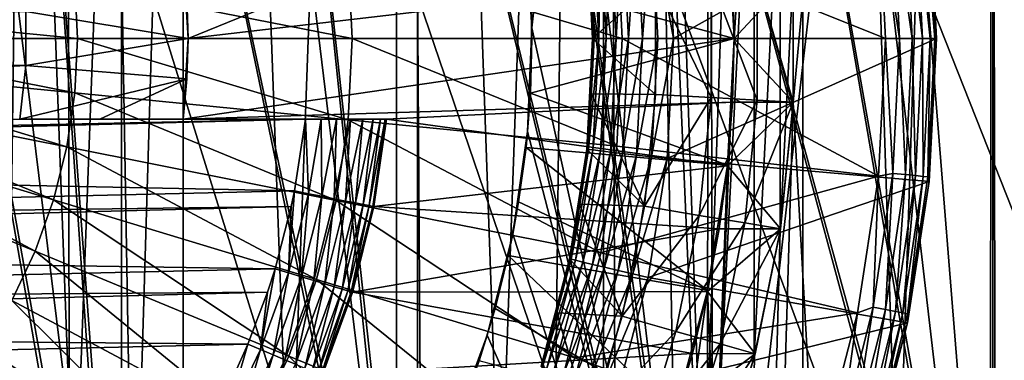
# Model space of a CAD drawing. Header units: metres. Extents: x -30 to 30, y -76 to 64.
# Tile 414 of 541: x 1.233 to 3.668, y 47.703 to 48.546. Entities that reach past the tile are written whole.
import ezdxf

# ---------------------------------------------------------------- set-up
doc = ezdxf.new("R2010")
doc.units = ezdxf.units.M
doc.layers.add('solid_508511', color=7, linetype='CONTINUOUS')

msp = doc.modelspace()

# ---------------------------------------------------------------- linework, layer by layer
at = {"layer": 'solid_508511'}
for points in [[(0.713028, 10.325403, 22.988945), (1.337299, 57.5, 22.961088), (0, 57.5, 23)], [(0.713028, 10.325403, 22.988945), (1.425724, 10.251332, 22.955769), (1.337299, 57.5, 22.961088)], [(2.134112, 10.127601, 22.900776), (2.670147, 57.5, 22.844479), (1.337299, 57.5, 22.961088)], [(1.425724, 10.251332, 22.955769), (2.134112, 10.127601, 22.900776), (1.337299, 57.5, 22.961088)], [(2.134112, 10.127601, 22.900776), (2.837464, 9.95345, 22.824303), (2.670147, 57.5, 22.844479)], [(3.532685, 9.728444, 22.727079), (3.993941, 57.5, 22.650572), (2.670147, 57.5, 22.844479)], [(2.837464, 9.95345, 22.824303), (3.532685, 9.728444, 22.727079), (2.670147, 57.5, 22.844479)], [(3.145982, 48.340935, -22.783827), (3.145982, 48.659077, -22.783827), (3.993941, 57.5, -22.650572)], [(3.614462, 39.964725, -22.714218), (3.145982, 48.340935, -22.783827), (3.993941, 57.5, -22.650572)], [(3.532685, 9.728444, 22.727079), (4.216583, 9.452147, 22.610184), (3.993941, 57.5, 22.650572)], [(4.314974, 39.682007, -22.591614), (3.614462, 39.964725, -22.714218), (3.993941, 57.5, -22.650572)], [(1.637794, 54.5, 6.290277), (1.637813, 39.999996, 6.290276), (1.098375, 39.999996, 6.406526)], [(1.098508, 54.5, 6.406504), (1.637794, 54.5, 6.290277), (1.098375, 39.999996, 6.406526)], [(1.098508, 54.5, -6.406504), (1.098376, 39.999996, -6.406526), (1.637815, 39.999996, -6.290275)], [(1.637794, 54.5, -6.290277), (1.098508, 54.5, -6.406504), (1.637815, 39.999996, -6.290275)], [(1.637794, 54.5, 6.290277), (2.165419, 54.5, 6.128702), (1.637813, 39.999996, 6.290276)], [(1.637794, 54.5, -6.290277), (1.637815, 39.999996, -6.290275), (2.165299, 39.999996, -6.128742)], [(2.165419, 54.5, -6.128702), (1.637794, 54.5, -6.290277), (2.165299, 39.999996, -6.128742)], [(2.165419, 54.5, 6.128702), (2.165296, 39.999996, 6.128743), (1.637813, 39.999996, 6.290276)], [(2.677306, 54.5, 5.923008), (2.67735, 39.999996, 5.922989), (2.165296, 39.999996, 6.128743)], [(2.165419, 54.5, 6.128702), (2.677306, 54.5, 5.923008), (2.165296, 39.999996, 6.128743)], [(2.165419, 54.5, -6.128702), (2.165299, 39.999996, -6.128742), (2.677352, 39.999996, -5.922988)], [(2.677306, 54.5, -5.923008), (2.165419, 54.5, -6.128702), (2.677352, 39.999996, -5.922988)], [(2.677306, 54.5, 5.923008), (3.170048, 54.5, 5.674577), (2.67735, 39.999996, 5.922989)], [(2.677306, 54.5, -5.923008), (2.677352, 39.999996, -5.922988), (3.169956, 39.999996, -5.674625)], [(3.170048, 54.5, -5.674577), (2.677306, 54.5, -5.923008), (3.169956, 39.999996, -5.674625)], [(3.170048, 54.5, 5.674577), (3.169953, 39.999996, 5.674627), (2.67735, 39.999996, 5.922989)], [(3.639813, 54.5, 5.385328), (3.639867, 39.999996, 5.385292), (3.169953, 39.999996, 5.674627)], [(3.170048, 54.5, 5.674577), (3.639813, 54.5, 5.385328), (3.169953, 39.999996, 5.674627)], [(3.170048, 54.5, -5.674577), (3.169956, 39.999996, -5.674625), (3.639868, 39.999996, -5.385291)], [(3.639813, 54.5, -5.385328), (3.170048, 54.5, -5.674577), (3.639868, 39.999996, -5.385291)], [(3.639813, 54.5, 5.385328), (4.083487, 54.5, 5.057189), (3.639867, 39.999996, 5.385292)], [(3.639813, 54.5, -5.385328), (3.639868, 39.999996, -5.385291), (4.083367, 39.999996, -5.057283)], [(4.083487, 54.5, -5.057189), (3.639813, 54.5, -5.385328), (4.083367, 39.999996, -5.057283)], [(4.083487, 54.5, 5.057189), (4.083364, 39.999996, 5.057286), (3.639867, 39.999996, 5.385292)], [(0.744993, 46.5, 9.470744), (0.745352, 52.5, 9.470714), (1.485397, 46.5, 9.383155)], [(1.485397, 46.5, 9.383155), (0.745352, 52.5, 9.470714), (1.486151, 52.5, 9.383035)], [(1.485397, 46.5, 9.383155), (1.486151, 52.5, 9.383035), (2.216653, 46.5, 9.237773)], [(2.216653, 46.5, 9.237773), (1.486151, 52.5, 9.383035), (2.217708, 52.5, 9.237518)], [(2.216653, 46.5, 9.237773), (2.217708, 52.5, 9.237518), (2.934255, 46.5, 9.035494)], [(2.934255, 46.5, 9.035494), (2.217708, 52.5, 9.237518), (2.935682, 52.5, 9.035028)], [(2.935682, 52.5, -9.035028), (2.484058, 48.781879, -9.169485), (2.499872, 48.525898, -9.165186)], [(2.948315, 46.5, -9.030915), (2.935682, 52.5, -9.035028), (2.499872, 48.525898, -9.165186)], [(2.934255, 46.5, 9.035494), (2.935682, 52.5, 9.035028), (3.633785, 46.5, 8.777563)], [(3.633785, 46.5, 8.777563), (2.935682, 52.5, 9.035028), (3.635472, 52.5, 8.776863)], [(2.948315, 46.5, -9.030915), (3.635472, 52.5, -8.776863), (2.935682, 52.5, -9.035028)], [(3.647443, 46.5, -8.771896), (3.635472, 52.5, -8.776863), (2.948315, 46.5, -9.030915)], [(3.633785, 46.5, 8.777563), (3.635472, 52.5, 8.776863), (4.310934, 46.5, 8.465569)], [(4.310934, 46.5, 8.465569), (3.635472, 52.5, 8.776863), (4.312915, 52.5, 8.464558)], [(3.647443, 46.5, -8.771896), (4.312915, 52.5, -8.464558), (3.635472, 52.5, -8.776863)], [(4.324105, 46.5, -8.458849), (4.312915, 52.5, -8.464558), (3.647443, 46.5, -8.771896)], [(1.485397, 46.5, 9.383155), (0.958742, 49.53109, 7.690469), (0.639964, 49.53109, 7.723532)], [(0.744993, 46.5, 9.470744), (1.485397, 46.5, 9.383155), (0.639964, 49.53109, 7.723532)], [(0.958742, 49.53109, -7.690469), (1.5, 46.5, -9.380832), (1.00249, 46.5, -9.446958)], [(0.958742, 49.53109, -7.690469), (1.275652, 49.53109, -7.644293), (1.5, 46.5, -9.380832)], [(1.485397, 46.5, 9.383155), (1.275652, 49.53109, 7.644293), (0.958742, 49.53109, 7.690469)], [(1.275652, 49.53109, -7.644293), (1.590319, 49.53109, -7.585076), (1.5, 46.5, -9.380832)], [(2.216653, 46.5, 9.237773), (1.590319, 49.53109, 7.585076), (1.275652, 49.53109, 7.644293)], [(1.485397, 46.5, 9.383155), (2.216653, 46.5, 9.237773), (1.275652, 49.53109, 7.644293)], [(2.231028, 46.5, -9.234312), (1.5, 46.5, -9.380832), (1.590319, 49.53109, -7.585076)], [(2.216653, 46.5, 9.237773), (1.90244, 49.53109, 7.51287), (1.590319, 49.53109, 7.585076)], [(2.231028, 46.5, -9.234312), (1.590319, 49.53109, -7.585076), (1.90244, 49.53109, -7.51287)], [(2.934255, 46.5, 9.035494), (2.211465, 49.53109, 7.427781), (1.90244, 49.53109, 7.51287)], [(2.216653, 46.5, 9.237773), (2.934255, 46.5, 9.035494), (1.90244, 49.53109, 7.51287)], [(2.231028, 46.5, -9.234312), (1.90244, 49.53109, -7.51287), (2.211465, 49.53109, -7.427781)], [(2.934255, 46.5, 9.035494), (2.516499, 49.53109, 7.330057), (2.211465, 49.53109, 7.427781)], [(2.948315, 46.5, -9.030915), (2.211465, 49.53109, -7.427781), (2.516499, 49.53109, -7.330057)], [(2.948315, 46.5, -9.030915), (2.231028, 46.5, -9.234312), (2.211465, 49.53109, -7.427781)], [(3.633785, 46.5, 8.777563), (2.817123, 49.53109, 7.219856), (2.516499, 49.53109, 7.330057)], [(2.934255, 46.5, 9.035494), (3.633785, 46.5, 8.777563), (2.516499, 49.53109, 7.330057)], [(2.948315, 46.5, -9.030915), (2.516499, 49.53109, -7.330057), (2.817123, 49.53109, -7.219856)], [(3.633785, 46.5, 8.777563), (3.113034, 49.53109, 7.09729), (2.817123, 49.53109, 7.219856)], [(3.647443, 46.5, -8.771896), (2.817123, 49.53109, -7.219856), (3.113034, 49.53109, -7.09729)], [(3.647443, 46.5, -8.771896), (2.948315, 46.5, -9.030915), (2.817123, 49.53109, -7.219856)], [(4.310934, 46.5, 8.465569), (3.403855, 49.53109, 6.962491), (3.113034, 49.53109, 7.09729)], [(3.633785, 46.5, 8.777563), (4.310934, 46.5, 8.465569), (3.113034, 49.53109, 7.09729)], [(3.647443, 46.5, -8.771896), (3.113034, 49.53109, -7.09729), (3.403855, 49.53109, -6.962491)], [(4.310934, 46.5, 8.465569), (3.688688, 49.53109, 6.81587), (3.403855, 49.53109, 6.962491)], [(4.324105, 46.5, -8.458849), (3.403855, 49.53109, -6.962491), (3.688688, 49.53109, -6.81587)], [(4.324105, 46.5, -8.458849), (3.647443, 46.5, -8.771896), (3.403855, 49.53109, -6.962491)], [(2.953835, 47.405754, -15), (3.049474, 49.289433, -15), (3.049474, 47.710567, -15)], [(2.999857, 48.499954, -15), (3.049474, 49.289433, -15), (2.953835, 47.405754, -15)], [(2.999857, 48.499954, -15), (2.98339, 48.813919, -15), (3.049474, 49.289433, -15)], [(3.049474, 47.710567, -15), (3.049474, 49.289433, -15), (3.113687, 48.976963, -15)], [(3.049474, 47.710567, -15), (3.113687, 48.976963, -15), (3.113687, 48.023037, -15)], [(3.113687, 48.023037, -15), (3.113687, 48.976963, -15), (3.145947, 48.659744, -15)], [(2.834383, 48.797928, -23), (2.85, 48.500153, -23), (3.482043, 48.85408, -23)], [(2.85, 48.500153, -23), (3.5, 48.5, -23), (3.482043, 48.85408, -23)], [(3.479239, 48.842674, -23.205029), (3.496073, 48.5, -23.205029), (3.467653, 48.841534, -23.242954)], [(3.479239, 48.842674, -23.205029), (3.482043, 48.854088, -23.165592), (3.5, 48.5, -23.165592)], [(3.479239, 48.842674, -23.205029), (3.5, 48.5, -23.165592), (3.496073, 48.5, -23.205029)], [(3.482043, 48.854088, -23.165592), (3.482043, 48.85408, -23), (3.5, 48.5, -23)], [(3.5, 48.5, -23.165592), (3.482043, 48.854088, -23.165592), (3.5, 48.5, -23)], [(3.356847, 48.841347, -23.351336), (3.374157, 48.5, -23.351336), (2.709873, 48.766899, -23.58305)], [(3.409195, 48.5, -23.333151), (3.374157, 48.5, -23.351336), (3.356847, 48.841347, -23.351336)], [(3.392779, 48.83416, -23.333151), (3.409195, 48.5, -23.333151), (3.356847, 48.841347, -23.351336)], [(3.423555, 48.837193, -23.308302), (3.44012, 48.5, -23.308302), (3.392779, 48.83416, -23.333151)], [(3.392779, 48.83416, -23.333151), (3.44012, 48.5, -23.308302), (3.409195, 48.5, -23.333151)], [(3.448845, 48.83968, -23.277836), (3.465532, 48.5, -23.277836), (3.423555, 48.837193, -23.308302)], [(3.423555, 48.837193, -23.308302), (3.465532, 48.5, -23.277836), (3.44012, 48.5, -23.308302)], [(3.467653, 48.841534, -23.242954), (3.484431, 48.5, -23.242954), (3.448845, 48.83968, -23.277836)], [(3.448845, 48.83968, -23.277836), (3.484431, 48.5, -23.242954), (3.465532, 48.5, -23.277836)], [(3.467653, 48.841534, -23.242954), (3.496073, 48.5, -23.205029), (3.484431, 48.5, -23.242954)], [(1.233896, 48.700001, -23), (-1.926785, 48.799999, -23), (-3.5, 48.5, -23)], [(2.999857, 48.499954, -15), (2.496327, 48.63546, -14.500119), (2.98339, 48.813919, -15)], [(2.795655, 48.79314, -22.996157), (2.758352, 48.78878, -22.98476), (2.773427, 48.5, -22.98476)], [(2.810982, 48.5, -22.996157), (2.795655, 48.79314, -22.996157), (2.773427, 48.5, -22.98476)], [(2.795655, 48.79314, -22.996157), (2.85, 48.500153, -23), (2.834383, 48.797928, -23)], [(2.810982, 48.5, -22.996157), (2.85, 48.500153, -23), (2.795655, 48.79314, -22.996157)], [(2.499872, 48.525898, -9.165186), (2.484058, 48.781879, -9.169485), (2.496327, 48.63546, -14.500119)], [(2.63575, 48.774445, -22.799999), (2.65, 48.5, -22.799999), (2.639522, 48.774883, -22.838787)], [(2.65, 48.5, -22.5), (2.65, 48.5, -22.799999), (2.63575, 48.774445, -22.799999)], [(2.65, 48.5, -22.5), (2.63575, 48.774445, -22.799999), (2.646434, 48.637432, -22.5)], [(2.650798, 48.776203, -22.876356), (2.639522, 48.774883, -22.838787), (2.653797, 48.5, -22.838787)], [(2.65, 48.5, -22.799999), (2.653797, 48.5, -22.838787), (2.639522, 48.774883, -22.838787)], [(2.669144, 48.778347, -22.910984), (2.650798, 48.776203, -22.876356), (2.665149, 48.5, -22.876356)], [(2.665149, 48.5, -22.876356), (2.650798, 48.776203, -22.876356), (2.653797, 48.5, -22.838787)], [(2.683619, 48.5, -22.910984), (2.669144, 48.778347, -22.910984), (2.665149, 48.5, -22.876356)], [(2.693855, 48.781239, -22.941338), (2.669144, 48.778347, -22.910984), (2.683619, 48.5, -22.910984)], [(2.708495, 48.5, -22.941338), (2.693855, 48.781239, -22.941338), (2.683619, 48.5, -22.910984)], [(2.723977, 48.78476, -22.966249), (2.693855, 48.781239, -22.941338), (2.708495, 48.5, -22.941338)], [(2.738821, 48.5, -22.966249), (2.723977, 48.78476, -22.966249), (2.708495, 48.5, -22.941338)], [(2.758352, 48.78878, -22.98476), (2.723977, 48.78476, -22.966249), (2.738821, 48.5, -22.966249)], [(2.773427, 48.5, -22.98476), (2.758352, 48.78878, -22.98476), (2.738821, 48.5, -22.966249)], [(2.045532, 48.701466, -23.76483), (2.709873, 48.766899, -23.58305), (2.722985, 48.5, -23.58305)], [(3.374157, 48.5, -23.351336), (2.722985, 48.5, -23.58305), (2.709873, 48.766899, -23.58305)], [(1.248206, 48.566925, -23), (1.233896, 48.700001, -23), (-3.5, 48.5, -23)], [(1.369368, 48.634872, -23.895369), (2.045532, 48.701466, -23.76483), (2.05543, 48.5, -23.76483)], [(1.649998, 48.5, -19.5), (2.140677, 48.700001, -19.5), (1.637834, 48.700001, -19.5)], [(1.65, 48.5, -20), (1.649998, 48.5, -19.5), (1.637834, 48.700001, -19.5)], [(1.65, 48.5, -20), (1.637834, 48.700001, -19.5), (1.646956, 48.600185, -20)], [(1.649998, 48.5, -19.5), (2.995846, 48.657787, -19.5), (2.140677, 48.700001, -19.5)], [(2.05543, 48.5, -23.76483), (2.045532, 48.701466, -23.76483), (2.722985, 48.5, -23.58305)], [(1.649998, 48.5, -19.5), (3, 48.5, -19.5), (2.995846, 48.657787, -19.5)], [(2.942927, 48.646526, -22.066158), (3.056821, 48.652809, -21.828634), (3.056821, 48.347191, -21.828634)], [(3, 48.5, -19.5), (3.146048, 48.657734, -20.059807), (2.995846, 48.657787, -19.5)], [(3, 48.5, -19.5), (3.146048, 48.342266, -20.059807), (3.146048, 48.657734, -20.059807)], [(3.056821, 48.652809, -21.828634), (3.146048, 48.657734, -21.581036), (3.146048, 48.342266, -21.581036)], [(3.056821, 48.347191, -21.828634), (3.056821, 48.652809, -21.828634), (3.146048, 48.342266, -21.581036)], [(3.113687, 48.023037, -15), (3.145947, 48.659744, -15), (3.145947, 48.340256, -15)], [(3.146048, 48.342266, -20.059807), (3.145947, 48.340256, -15), (3.145947, 48.659744, -15)], [(3.146048, 48.657734, -20.059807), (3.146048, 48.342266, -20.059807), (3.145947, 48.659744, -15)], [(3.146048, 48.657734, -21.581036), (3.145982, 48.659077, -22.783827), (3.145982, 48.340935, -22.783827)], [(3.146048, 48.342266, -21.581036), (3.146048, 48.657734, -21.581036), (3.145982, 48.340935, -22.783827)], [(0.685289, 48.567493, -23.973909), (1.369368, 48.634872, -23.895369), (1.375994, 48.5, -23.895369)], [(1.375994, 48.5, -23.895369), (1.369368, 48.634872, -23.895369), (2.05543, 48.5, -23.76483)], [(2.499872, 48.525898, -9.165186), (2.496327, 48.63546, -14.500119), (2.5, 48.5, -14.500119)], [(2.999857, 48.499954, -15), (2.5, 48.5, -14.500119), (2.496327, 48.63546, -14.500119)], [(2.805614, 48.638947, -22.290916), (2.65, 48.5, -22.5), (2.646434, 48.637432, -22.5)], [(2.805614, 48.638947, -22.290916), (2.805614, 48.361053, -22.290916), (2.65, 48.5, -22.5)], [(2.942927, 48.646526, -22.066158), (2.942927, 48.353474, -22.066158), (2.805614, 48.638947, -22.290916)], [(2.942927, 48.353474, -22.066158), (2.805614, 48.361053, -22.290916), (2.805614, 48.638947, -22.290916)], [(2.942927, 48.646526, -22.066158), (3.056821, 48.347191, -21.828634), (2.942927, 48.353474, -22.066158)], [(1.65, 48.5, -20), (1.646956, 48.600185, -20), (1.248206, 48.566925, -23)], [(1.248206, 48.433075, -23), (1.248206, 48.566925, -23), (-3.5, 48.5, -23)], [(0.688605, 48.5, -23.973909), (0.685289, 48.567493, -23.973909), (1.375994, 48.5, -23.895369)], [(1.65, 48.5, -20), (1.248206, 48.566925, -23), (1.248206, 48.433075, -23)], [(2.489381, 48.26984, -9.168041), (2.499872, 48.525898, -9.165186), (2.496328, 48.364544, -14.500119)], [(2.948315, 46.5, -9.030915), (2.499872, 48.525898, -9.165186), (2.489381, 48.26984, -9.168041)], [(2.499872, 48.525898, -9.165186), (2.5, 48.5, -14.500119), (2.496328, 48.364544, -14.500119)], [(1.248206, 48.433075, -23), (-3.5, 48.5, -23), (-2.834167, 48.200001, -23)], [(0.685289, 48.432507, -23.973909), (0.688605, 48.5, -23.973909), (1.369368, 48.365128, -23.895369)], [(1.369368, 48.365128, -23.895369), (0.688605, 48.5, -23.973909), (1.375994, 48.5, -23.895369)], [(1.646956, 48.399815, -20), (1.65, 48.5, -20), (1.248206, 48.433075, -23)], [(1.369368, 48.365128, -23.895369), (1.375994, 48.5, -23.895369), (2.045532, 48.298534, -23.76483)], [(2.045532, 48.298534, -23.76483), (1.375994, 48.5, -23.895369), (2.05543, 48.5, -23.76483)], [(1.637834, 48.299999, -19.5), (2.995846, 48.342209, -19.5), (3, 48.5, -19.5)], [(1.649998, 48.5, -19.5), (1.637834, 48.299999, -19.5), (3, 48.5, -19.5)], [(1.637834, 48.299999, -20), (1.637834, 48.299999, -19.5), (1.649998, 48.5, -19.5)], [(1.646956, 48.399815, -20), (1.637834, 48.299999, -20), (1.649998, 48.5, -19.5)], [(1.646956, 48.399815, -20), (1.649998, 48.5, -19.5), (1.65, 48.5, -20)], [(2.045532, 48.298534, -23.76483), (2.05543, 48.5, -23.76483), (2.709873, 48.233101, -23.58305)], [(2.709873, 48.233101, -23.58305), (2.05543, 48.5, -23.76483), (2.722985, 48.5, -23.58305)], [(2.999857, 48.499954, -15), (2.496328, 48.364544, -14.500119), (2.5, 48.5, -14.500119)], [(2.98338, 48.185986, -15), (2.496328, 48.364544, -14.500119), (2.999857, 48.499954, -15)], [(2.635751, 48.225559, -22.799999), (2.639522, 48.225117, -22.838787), (2.653797, 48.5, -22.838787)], [(2.65, 48.5, -22.799999), (2.635751, 48.225559, -22.799999), (2.653797, 48.5, -22.838787)], [(2.635753, 48.225582, -22.5), (2.635751, 48.225559, -22.799999), (2.65, 48.5, -22.799999)], [(2.635753, 48.225582, -22.5), (2.65, 48.5, -22.799999), (2.646434, 48.362568, -22.5)], [(2.665149, 48.5, -22.876356), (2.653797, 48.5, -22.838787), (2.639522, 48.225117, -22.838787)], [(2.650798, 48.223797, -22.876356), (2.665149, 48.5, -22.876356), (2.639522, 48.225117, -22.838787)], [(2.646434, 48.362568, -22.5), (2.65, 48.5, -22.799999), (2.65, 48.5, -22.5)], [(2.805614, 48.361053, -22.290916), (2.646434, 48.362568, -22.5), (2.65, 48.5, -22.5)], [(2.683619, 48.5, -22.910984), (2.665149, 48.5, -22.876356), (2.650798, 48.223797, -22.876356)], [(2.669144, 48.221653, -22.910984), (2.683619, 48.5, -22.910984), (2.650798, 48.223797, -22.876356)], [(2.708495, 48.5, -22.941338), (2.683619, 48.5, -22.910984), (2.669144, 48.221653, -22.910984)], [(2.693855, 48.218761, -22.941338), (2.708495, 48.5, -22.941338), (2.669144, 48.221653, -22.910984)], [(2.738821, 48.5, -22.966249), (2.708495, 48.5, -22.941338), (2.693855, 48.218761, -22.941338)], [(2.723977, 48.21524, -22.966249), (2.738821, 48.5, -22.966249), (2.693855, 48.218761, -22.941338)], [(3.356846, 48.158649, -23.351336), (2.709873, 48.233101, -23.58305), (2.722985, 48.5, -23.58305)], [(3.356846, 48.158649, -23.351336), (2.722985, 48.5, -23.58305), (3.374157, 48.5, -23.351336)], [(2.773427, 48.5, -22.98476), (2.738821, 48.5, -22.966249), (2.723977, 48.21524, -22.966249)], [(2.758352, 48.21122, -22.98476), (2.773427, 48.5, -22.98476), (2.723977, 48.21524, -22.966249)], [(2.810982, 48.5, -22.996157), (2.773427, 48.5, -22.98476), (2.758352, 48.21122, -22.98476)], [(2.795655, 48.20686, -22.996157), (2.810982, 48.5, -22.996157), (2.758352, 48.21122, -22.98476)], [(2.795655, 48.20686, -22.996157), (2.834415, 48.202377, -23), (2.85, 48.500153, -23)], [(2.795655, 48.20686, -22.996157), (2.85, 48.500153, -23), (2.810982, 48.5, -22.996157)], [(2.85, 48.500153, -23), (2.834415, 48.202377, -23), (3.5, 48.5, -23)], [(2.834415, 48.202377, -23), (3.482043, 48.14592, -23), (3.5, 48.5, -23)], [(2.98338, 48.185986, -15), (2.999857, 48.499954, -15), (2.953835, 47.405754, -15)], [(2.995846, 48.342209, -19.5), (3.146048, 48.342266, -20.059807), (3, 48.5, -19.5)], [(3.392779, 48.16584, -23.333151), (3.356846, 48.158649, -23.351336), (3.374157, 48.5, -23.351336)], [(3.409195, 48.5, -23.333151), (3.392779, 48.16584, -23.333151), (3.374157, 48.5, -23.351336)], [(3.423555, 48.162807, -23.308302), (3.392779, 48.16584, -23.333151), (3.409195, 48.5, -23.333151)], [(3.44012, 48.5, -23.308302), (3.423555, 48.162807, -23.308302), (3.409195, 48.5, -23.333151)], [(3.448845, 48.16032, -23.277836), (3.423555, 48.162807, -23.308302), (3.44012, 48.5, -23.308302)], [(3.465532, 48.5, -23.277836), (3.448845, 48.16032, -23.277836), (3.44012, 48.5, -23.308302)], [(3.467653, 48.158466, -23.242954), (3.448845, 48.16032, -23.277836), (3.465532, 48.5, -23.277836)], [(3.484431, 48.5, -23.242954), (3.467653, 48.158466, -23.242954), (3.465532, 48.5, -23.277836)], [(3.479239, 48.157326, -23.205029), (3.467653, 48.158466, -23.242954), (3.484431, 48.5, -23.242954)], [(3.496073, 48.5, -23.205029), (3.482043, 48.145912, -23.165592), (3.479239, 48.157326, -23.205029)], [(3.496073, 48.5, -23.205029), (3.479239, 48.157326, -23.205029), (3.484431, 48.5, -23.242954)], [(3.5, 48.5, -23.165592), (3.5, 48.5, -23), (3.482043, 48.14592, -23)], [(3.482043, 48.145912, -23.165592), (3.5, 48.5, -23.165592), (3.482043, 48.14592, -23)], [(3.496073, 48.5, -23.205029), (3.5, 48.5, -23.165592), (3.482043, 48.145912, -23.165592)], [(1.233896, 48.299999, -23), (1.248206, 48.433075, -23), (-2.834167, 48.200001, -23)], [(0.675373, 48.365662, -23.973909), (0.685289, 48.432507, -23.973909), (1.349555, 48.231556, -23.895369)], [(0.685289, 48.432507, -23.973909), (1.369368, 48.365128, -23.895369), (1.349555, 48.231556, -23.895369)], [(1.646956, 48.399815, -20), (1.248206, 48.433075, -23), (1.233896, 48.299999, -23)], [(1.646956, 48.399815, -20), (1.233896, 48.299999, -23), (1.431455, 48.299999, -21.534805)], [(1.646956, 48.399815, -20), (1.431455, 48.299999, -21.534805), (1.637834, 48.299999, -20)], [(0.658954, 48.30011, -23.973909), (0.675373, 48.365662, -23.973909), (1.316744, 48.100571, -23.895369)], [(0.675373, 48.365662, -23.973909), (1.349555, 48.231556, -23.895369), (1.316744, 48.100571, -23.895369)], [(1.349555, 48.231556, -23.895369), (1.369368, 48.365128, -23.895369), (2.015935, 48.099007, -23.76483)], [(1.369368, 48.365128, -23.895369), (2.045532, 48.298534, -23.76483), (2.015935, 48.099007, -23.76483)], [(2.489381, 48.26984, -9.168041), (2.496328, 48.364544, -14.500119), (2.485339, 48.229649, -14.500119)], [(2.98338, 48.185986, -15), (2.485339, 48.229649, -14.500119), (2.496328, 48.364544, -14.500119)], [(2.778157, 48.084522, -22.290916), (2.635753, 48.225582, -22.5), (2.646434, 48.362568, -22.5)], [(2.805614, 48.361053, -22.290916), (2.778157, 48.084522, -22.290916), (2.646434, 48.362568, -22.5)], [(2.942927, 48.353474, -22.066158), (2.778157, 48.084522, -22.290916), (2.805614, 48.361053, -22.290916)], [(1.637834, 48.299999, -19.5), (2.140677, 48.299999, -19.5), (2.995846, 48.342209, -19.5)], [(2.140677, 48.299999, -19.5), (2.983407, 48.184917, -19.5), (2.995846, 48.342209, -19.5)], [(2.942927, 48.353474, -22.066158), (2.913818, 48.061874, -22.066158), (2.778157, 48.084522, -22.290916)], [(2.902772, 40.19479, -22.81609), (3.113943, 48.024746, -22.788229), (3.145982, 48.340935, -22.783827)], [(3.614462, 39.964725, -22.714218), (2.902772, 40.19479, -22.81609), (3.145982, 48.340935, -22.783827)], [(2.942927, 48.353474, -22.066158), (3.056821, 48.347191, -21.828634), (2.913818, 48.061874, -22.066158)], [(2.913818, 48.061874, -22.066158), (3.056821, 48.347191, -21.828634), (3.026341, 48.043091, -21.828634)], [(2.983407, 48.184917, -19.5), (3.114494, 48.028378, -20.059807), (3.146048, 48.342266, -20.059807)], [(2.983407, 48.184917, -19.5), (3.146048, 48.342266, -20.059807), (2.995846, 48.342209, -19.5)], [(3.026341, 48.043091, -21.828634), (3.056821, 48.347191, -21.828634), (3.146048, 48.342266, -21.581036)], [(3.026341, 48.043091, -21.828634), (3.146048, 48.342266, -21.581036), (3.114494, 48.028378, -21.581036)], [(3.114494, 48.028378, -20.059807), (3.113687, 48.023037, -15), (3.145947, 48.340256, -15)], [(3.114494, 48.028378, -21.581036), (3.145982, 48.340935, -22.783827), (3.113943, 48.024746, -22.788229)], [(3.114494, 48.028378, -21.581036), (3.146048, 48.342266, -21.581036), (3.145982, 48.340935, -22.783827)], [(3.146048, 48.342266, -20.059807), (3.114494, 48.028378, -20.059807), (3.145947, 48.340256, -15)], [(1.939716, 48.299999, -23), (-2.834167, 48.200001, -23), (-1.926785, 48.200001, -23)], [(1.939716, 48.299999, -23), (1.233896, 48.299999, -23), (-2.834167, 48.200001, -23)], [(1.913093, 48.122421, -23), (1.939716, 48.299999, -23), (-1.926785, 48.200001, -23)], [(0.636188, 48.236481, -23.973909), (0.658954, 48.30011, -23.973909), (1.271253, 47.973431, -23.895369)], [(0.658954, 48.30011, -23.973909), (1.316744, 48.100571, -23.895369), (1.271253, 47.973431, -23.895369)], [(1.97904, 48.299999, -22.996136), (1.233896, 48.299999, -23), (1.939716, 48.299999, -23)], [(2.140677, 48.299999, -22.799999), (1.431455, 48.299999, -21.534805), (1.233896, 48.299999, -23)], [(2.136838, 48.299999, -22.838911), (2.140677, 48.299999, -22.799999), (1.233896, 48.299999, -23)], [(2.125449, 48.299999, -22.876381), (2.136838, 48.299999, -22.838911), (1.233896, 48.299999, -23)], [(2.106968, 48.299999, -22.910894), (2.125449, 48.299999, -22.876381), (1.233896, 48.299999, -23)], [(2.082027, 48.299999, -22.941231), (2.106968, 48.299999, -22.910894), (1.233896, 48.299999, -23)], [(2.051584, 48.299999, -22.966162), (2.082027, 48.299999, -22.941231), (1.233896, 48.299999, -23)], [(2.016845, 48.299999, -22.98469), (2.051584, 48.299999, -22.966162), (1.233896, 48.299999, -23)], [(1.97904, 48.299999, -22.996136), (2.016845, 48.299999, -22.98469), (1.233896, 48.299999, -23)], [(1.637834, 48.299999, -20), (1.431455, 48.299999, -21.534805), (2.140677, 48.299999, -19.5)], [(2.140677, 48.299999, -22.799999), (2.140677, 48.299999, -19.5), (1.431455, 48.299999, -21.534805)], [(1.637834, 48.299999, -20), (2.140677, 48.299999, -19.5), (1.637834, 48.299999, -19.5)], [(1.947147, 48.115593, -22.996962), (1.939716, 48.299999, -23), (1.913093, 48.122421, -23)], [(1.947147, 48.115593, -22.996962), (1.97904, 48.299999, -22.996136), (1.939716, 48.299999, -23)], [(1.947147, 48.115593, -22.996962), (1.980184, 48.10907, -22.987938), (1.97904, 48.299999, -22.996136)], [(1.980184, 48.10907, -22.987938), (2.016845, 48.299999, -22.98469), (1.97904, 48.299999, -22.996136)], [(1.980184, 48.10907, -22.987938), (2.011182, 48.102951, -22.973206), (2.016845, 48.299999, -22.98469)], [(2.011182, 48.102951, -22.973206), (2.051584, 48.299999, -22.966162), (2.016845, 48.299999, -22.98469)], [(2.011182, 48.102951, -22.973206), (2.039199, 48.09742, -22.953209), (2.051584, 48.299999, -22.966162)], [(2.015935, 48.099007, -23.76483), (2.045532, 48.298534, -23.76483), (2.670663, 47.968773, -23.58305)], [(2.039199, 48.09742, -22.953209), (2.082027, 48.299999, -22.941231), (2.051584, 48.299999, -22.966162)], [(2.039199, 48.09742, -22.953209), (2.063383, 48.092648, -22.928558), (2.082027, 48.299999, -22.941231)], [(2.045532, 48.298534, -23.76483), (2.709873, 48.233101, -23.58305), (2.670663, 47.968773, -23.58305)], [(2.063383, 48.092648, -22.928558), (2.106968, 48.299999, -22.910894), (2.082027, 48.299999, -22.941231)], [(2.063383, 48.092648, -22.928558), (2.083001, 48.088772, -22.9), (2.106968, 48.299999, -22.910894)], [(2.083001, 48.088772, -22.9), (2.125449, 48.299999, -22.876381), (2.106968, 48.299999, -22.910894)], [(2.083001, 48.088772, -22.9), (2.097455, 48.085918, -22.868404), (2.125449, 48.299999, -22.876381)], [(2.097455, 48.085918, -22.868404), (2.136838, 48.299999, -22.838911), (2.125449, 48.299999, -22.876381)], [(2.097455, 48.085918, -22.868404), (2.106308, 48.084171, -22.83473), (2.136838, 48.299999, -22.838911)], [(2.106308, 48.084171, -22.83473), (2.109288, 48.083584, -22.799999), (2.136838, 48.299999, -22.838911)], [(2.109288, 48.083584, -22.799999), (2.10929, 48.083595, -19.5), (2.140677, 48.299999, -19.5)], [(2.109288, 48.083584, -22.799999), (2.140677, 48.299999, -19.5), (2.140677, 48.299999, -22.799999)], [(2.109288, 48.083584, -22.799999), (2.140677, 48.299999, -22.799999), (2.136838, 48.299999, -22.838911)], [(2.140677, 48.299999, -19.5), (2.10929, 48.083595, -19.5), (2.983407, 48.184917, -19.5)], [(2.452558, 48.015278, -9.17796), (2.489381, 48.26984, -9.168041), (2.46709, 48.095688, -14.500119)], [(2.948315, 46.5, -9.030915), (2.489381, 48.26984, -9.168041), (2.452558, 48.015278, -9.17796)], [(2.489381, 48.26984, -9.168041), (2.485339, 48.229649, -14.500119), (2.46709, 48.095688, -14.500119)], [(0.636188, 48.236481, -23.973909), (1.271253, 47.973431, -23.895369), (1.213519, 47.85136, -23.895369)], [(3.356846, 48.158649, -23.351336), (2.670663, 47.968773, -23.58305), (2.709873, 48.233101, -23.58305)], [(1.316744, 48.100571, -23.895369), (1.349555, 48.231556, -23.895369), (1.966924, 47.903339, -23.76483)], [(1.349555, 48.231556, -23.895369), (2.015935, 48.099007, -23.76483), (1.966924, 47.903339, -23.76483)], [(2.934126, 47.875492, -15), (2.46709, 48.095688, -14.500119), (2.485339, 48.229649, -14.500119)], [(2.934126, 47.875492, -15), (2.485339, 48.229649, -14.500119), (2.98338, 48.185986, -15)], [(2.635751, 48.225559, -22.799999), (2.593156, 47.954067, -22.799999), (2.639522, 48.225117, -22.838787)], [(2.617973, 48.089249, -22.5), (2.593156, 47.954067, -22.799999), (2.635751, 48.225559, -22.799999)], [(2.593156, 47.954067, -22.799999), (2.596851, 47.953186, -22.838787), (2.639522, 48.225117, -22.838787)], [(2.650798, 48.223797, -22.876356), (2.639522, 48.225117, -22.838787), (2.596851, 47.953186, -22.838787)], [(2.6079, 47.950569, -22.876356), (2.650798, 48.223797, -22.876356), (2.596851, 47.953186, -22.838787)], [(2.669144, 48.221653, -22.910984), (2.650798, 48.223797, -22.876356), (2.6079, 47.950569, -22.876356)], [(2.625877, 47.946304, -22.910984), (2.669144, 48.221653, -22.910984), (2.6079, 47.950569, -22.876356)], [(2.617973, 48.089249, -22.5), (2.635751, 48.225559, -22.799999), (2.635753, 48.225582, -22.5)], [(2.778157, 48.084522, -22.290916), (2.617973, 48.089249, -22.5), (2.635753, 48.225582, -22.5)], [(2.693855, 48.218761, -22.941338), (2.669144, 48.221653, -22.910984), (2.625877, 47.946304, -22.910984)], [(2.65009, 47.940563, -22.941338), (2.693855, 48.218761, -22.941338), (2.625877, 47.946304, -22.910984)], [(2.723977, 48.21524, -22.966249), (2.693855, 48.218761, -22.941338), (2.65009, 47.940563, -22.941338)], [(2.679606, 47.933567, -22.966249), (2.723977, 48.21524, -22.966249), (2.65009, 47.940563, -22.941338)], [(2.758352, 48.21122, -22.98476), (2.723977, 48.21524, -22.966249), (2.679606, 47.933567, -22.966249)], [(2.713289, 47.925579, -22.98476), (2.758352, 48.21122, -22.98476), (2.679606, 47.933567, -22.966249)], [(2.795655, 48.20686, -22.996157), (2.758352, 48.21122, -22.98476), (2.713289, 47.925579, -22.98476)], [(1.913093, 48.122421, -23), (-1.926785, 48.200001, -23), (-1.893607, 48.034439, -23)], [(2.10929, 48.083595, -19.5), (2.962712, 48.028481, -19.5), (2.983407, 48.184917, -19.5)], [(2.749842, 47.916912, -22.996157), (2.795655, 48.20686, -22.996157), (2.713289, 47.925579, -22.98476)], [(2.749842, 47.916912, -22.996157), (2.834415, 48.202377, -23), (2.795655, 48.20686, -22.996157)], [(2.749842, 47.916912, -22.996157), (2.787801, 47.907833, -23), (2.834415, 48.202377, -23)], [(2.834415, 48.202377, -23), (2.787801, 47.907833, -23), (3.482043, 48.14592, -23)], [(2.934126, 47.875492, -15), (2.98338, 48.185986, -15), (2.953835, 47.405754, -15)], [(2.962712, 48.028481, -19.5), (3.114494, 48.028378, -20.059807), (2.983407, 48.184917, -19.5)], [(3.392779, 48.16584, -23.333151), (3.343688, 47.8349, -23.333151), (3.356846, 48.158649, -23.351336)], [(3.374019, 47.828865, -23.308302), (3.343688, 47.8349, -23.333151), (3.392779, 48.16584, -23.333151)], [(3.423555, 48.162807, -23.308302), (3.374019, 47.828865, -23.308302), (3.392779, 48.16584, -23.333151)], [(3.398943, 47.82391, -23.277836), (3.374019, 47.828865, -23.308302), (3.423555, 48.162807, -23.308302)], [(3.448845, 48.16032, -23.277836), (3.398943, 47.82391, -23.277836), (3.423555, 48.162807, -23.308302)], [(3.417479, 47.820221, -23.242954), (3.398943, 47.82391, -23.277836), (3.448845, 48.16032, -23.277836)], [(3.467653, 48.158466, -23.242954), (3.417479, 47.820221, -23.242954), (3.448845, 48.16032, -23.277836)], [(3.356846, 48.158649, -23.351336), (3.30509, 47.820797, -23.351336), (2.670663, 47.968773, -23.58305)], [(2.787801, 47.907833, -23), (3.428347, 47.795422, -23), (3.482043, 48.14592, -23)], [(3.343688, 47.8349, -23.333151), (3.30509, 47.820797, -23.351336), (3.356846, 48.158649, -23.351336)], [(3.428897, 47.817951, -23.205029), (3.417479, 47.820221, -23.242954), (3.467653, 48.158466, -23.242954)], [(3.482043, 48.145912, -23.165592), (3.482043, 48.14592, -23), (3.428347, 47.795422, -23)], [(3.428355, 47.795456, -23.165592), (3.482043, 48.145912, -23.165592), (3.428347, 47.795422, -23)], [(3.428897, 47.817951, -23.205029), (3.482043, 48.145912, -23.165592), (3.428355, 47.795456, -23.165592)], [(3.479239, 48.157326, -23.205029), (3.428897, 47.817951, -23.205029), (3.467653, 48.158466, -23.242954)], [(3.479239, 48.157326, -23.205029), (3.482043, 48.145912, -23.165592), (3.428897, 47.817951, -23.205029)], [(1.904984, 48.083447, -23), (1.913093, 48.122421, -23), (-1.893607, 48.034439, -23)], [(1.897968, 47.919598, -22.996962), (1.913093, 48.122421, -23), (1.904984, 48.083447, -23)], [(1.897968, 47.919598, -22.996962), (1.947147, 48.115593, -22.996962), (1.913093, 48.122421, -23)], [(1.930171, 47.909748, -22.987938), (1.947147, 48.115593, -22.996962), (1.897968, 47.919598, -22.996962)], [(1.930171, 47.909748, -22.987938), (1.980184, 48.10907, -22.987938), (1.947147, 48.115593, -22.996962)], [(1.271253, 47.973431, -23.895369), (1.316744, 48.100571, -23.895369), (1.89897, 47.713421, -23.76483)], [(1.316744, 48.100571, -23.895369), (1.966924, 47.903339, -23.76483), (1.89897, 47.713421, -23.76483)], [(1.960385, 47.900509, -22.973206), (1.980184, 48.10907, -22.987938), (1.930171, 47.909748, -22.987938)], [(1.960385, 47.900509, -22.973206), (2.011182, 48.102951, -22.973206), (1.980184, 48.10907, -22.987938)], [(1.987695, 47.892159, -22.953209), (2.011182, 48.102951, -22.973206), (1.960385, 47.900509, -22.973206)], [(1.966924, 47.903339, -23.76483), (2.015935, 48.099007, -23.76483), (2.605734, 47.70956, -23.58305)], [(1.987695, 47.892159, -22.953209), (2.039199, 48.09742, -22.953209), (2.011182, 48.102951, -22.973206)], [(2.011268, 47.884949, -22.928558), (2.039199, 48.09742, -22.953209), (1.987695, 47.892159, -22.953209)], [(2.011268, 47.884949, -22.928558), (2.063383, 48.092648, -22.928558), (2.039199, 48.09742, -22.953209)], [(2.03039, 47.879101, -22.9), (2.063383, 48.092648, -22.928558), (2.011268, 47.884949, -22.928558)], [(2.015935, 48.099007, -23.76483), (2.670663, 47.968773, -23.58305), (2.605734, 47.70956, -23.58305)], [(2.03039, 47.879101, -22.9), (2.083001, 48.088772, -22.9), (2.063383, 48.092648, -22.928558)], [(2.04448, 47.874794, -22.868404), (2.083001, 48.088772, -22.9), (2.03039, 47.879101, -22.9)], [(2.04448, 47.874794, -22.868404), (2.097455, 48.085918, -22.868404), (2.083001, 48.088772, -22.9)], [(2.452558, 48.015278, -9.17796), (2.46709, 48.095688, -14.500119), (2.441566, 47.962639, -14.500119)], [(2.934126, 47.875492, -15), (2.441566, 47.962639, -14.500119), (2.46709, 48.095688, -14.500119)], [(2.593151, 47.954044, -22.5), (2.593156, 47.954067, -22.799999), (2.617973, 48.089249, -22.5)], [(2.72351, 47.812054, -22.290916), (2.593151, 47.954044, -22.5), (2.617973, 48.089249, -22.5)], [(2.778157, 48.084522, -22.290916), (2.72351, 47.812054, -22.290916), (2.617973, 48.089249, -22.5)], [(1.904984, 48.083447, -23), (-1.893607, 48.034439, -23), (-1.880898, 47.985504, -23)], [(1.864766, 47.929794, -23), (1.904984, 48.083447, -23), (-1.880898, 47.985504, -23)], [(1.897968, 47.919598, -22.996962), (1.904984, 48.083447, -23), (1.864766, 47.929794, -23)], [(2.053108, 47.872154, -22.83473), (2.097455, 48.085918, -22.868404), (2.04448, 47.874794, -22.868404)], [(2.053108, 47.872154, -22.83473), (2.106308, 48.084171, -22.83473), (2.097455, 48.085918, -22.868404)], [(2.053108, 47.872154, -22.83473), (2.056014, 47.871265, -22.799999), (2.106308, 48.084171, -22.83473)], [(2.056014, 47.871265, -22.799999), (2.109288, 48.083584, -22.799999), (2.106308, 48.084171, -22.83473)], [(2.056014, 47.871265, -22.799999), (2.05607, 47.871452, -19.5), (2.109288, 48.083584, -22.799999)], [(2.10929, 48.083595, -19.5), (2.05607, 47.871452, -19.5), (2.962712, 48.028481, -19.5)], [(2.109288, 48.083584, -22.799999), (2.05607, 47.871452, -19.5), (2.10929, 48.083595, -19.5)], [(2.913818, 48.061874, -22.066158), (2.72351, 47.812054, -22.290916), (2.778157, 48.084522, -22.290916)], [(2.913818, 48.061874, -22.066158), (2.855888, 47.774609, -22.066158), (2.72351, 47.812054, -22.290916)], [(2.913818, 48.061874, -22.066158), (3.026341, 48.043091, -21.828634), (2.855888, 47.774609, -22.066158)], [(2.855888, 47.774609, -22.066158), (3.026341, 48.043091, -21.828634), (2.965685, 47.743549, -21.828634)], [(2.965685, 47.743549, -21.828634), (3.026341, 48.043091, -21.828634), (3.114494, 48.028378, -21.581036)], [(2.05607, 47.871452, -19.5), (2.933803, 47.873268, -19.5), (2.962712, 48.028481, -19.5)], [(2.389649, 47.765453, -9.194541), (2.452558, 48.015278, -9.17796), (2.408861, 47.831131, -14.500119)], [(2.948315, 46.5, -9.030915), (2.452558, 48.015278, -9.17796), (2.389649, 47.765453, -9.194541)], [(2.452558, 48.015278, -9.17796), (2.441566, 47.962639, -14.500119), (2.408861, 47.831131, -14.500119)], [(2.902772, 40.19479, -22.81609), (3.050041, 47.712772, -22.796869), (3.113943, 48.024746, -22.788229)], [(2.933803, 47.873268, -19.5), (3.114494, 48.028378, -20.059807), (2.962712, 48.028481, -19.5)], [(2.933803, 47.873268, -19.5), (3.051702, 47.719219, -20.059807), (3.114494, 48.028378, -20.059807)], [(2.965685, 47.743549, -21.828634), (3.114494, 48.028378, -21.581036), (3.051702, 47.719219, -21.581036)], [(3.051702, 47.719219, -20.059807), (3.049474, 47.710567, -15), (3.113687, 48.023037, -15)], [(3.051702, 47.719219, -21.581036), (3.113943, 48.024746, -22.788229), (3.050041, 47.712772, -22.796869)], [(3.051702, 47.719219, -21.581036), (3.114494, 48.028378, -21.581036), (3.113943, 48.024746, -22.788229)], [(3.114494, 48.028378, -20.059807), (3.051702, 47.719219, -20.059807), (3.113687, 48.023037, -15)], [(1.864766, 47.929794, -23), (-1.880898, 47.985504, -23), (-1.83643, 47.84425, -23)], [(1.213519, 47.85136, -23.895369), (1.271253, 47.973431, -23.895369), (1.812727, 47.531078, -23.76483)], [(1.271253, 47.973431, -23.895369), (1.89897, 47.713421, -23.76483), (1.812727, 47.531078, -23.76483)], [(3.30509, 47.820797, -23.351336), (2.605734, 47.70956, -23.58305), (2.670663, 47.968773, -23.58305)], [(2.852591, 47.571632, -15), (2.408861, 47.831131, -14.500119), (2.441566, 47.962639, -14.500119)], [(2.852591, 47.571632, -15), (2.441566, 47.962639, -14.500119), (2.934126, 47.875492, -15)], [(2.593156, 47.954067, -22.799999), (2.522673, 47.688446, -22.799999), (2.596851, 47.953186, -22.838787)], [(2.561366, 47.820362, -22.5), (2.522673, 47.688446, -22.799999), (2.593156, 47.954067, -22.799999)], [(2.522673, 47.688446, -22.799999), (2.526243, 47.687141, -22.838787), (2.596851, 47.953186, -22.838787)], [(2.6079, 47.950569, -22.876356), (2.596851, 47.953186, -22.838787), (2.526243, 47.687141, -22.838787)], [(2.536917, 47.683254, -22.876356), (2.6079, 47.950569, -22.876356), (2.526243, 47.687141, -22.838787)], [(2.625877, 47.946304, -22.910984), (2.6079, 47.950569, -22.876356), (2.536917, 47.683254, -22.876356)], [(2.554285, 47.676933, -22.910984), (2.625877, 47.946304, -22.910984), (2.536917, 47.683254, -22.876356)], [(2.65009, 47.940563, -22.941338), (2.625877, 47.946304, -22.910984), (2.554285, 47.676933, -22.910984)], [(2.561366, 47.820362, -22.5), (2.593156, 47.954067, -22.799999), (2.593151, 47.954044, -22.5)], [(2.72351, 47.812054, -22.290916), (2.561366, 47.820362, -22.5), (2.593151, 47.954044, -22.5)], [(1.84588, 47.87133, -23), (1.864766, 47.929794, -23), (-1.83643, 47.84425, -23)], [(1.829115, 47.729614, -22.996962), (1.864766, 47.929794, -23), (1.84588, 47.87133, -23)], [(1.897968, 47.919598, -22.996962), (1.864766, 47.929794, -23), (1.829115, 47.729614, -22.996962)], [(1.897968, 47.919598, -22.996962), (1.829115, 47.729614, -22.996962), (1.860149, 47.716545, -22.987938)], [(1.930171, 47.909748, -22.987938), (1.897968, 47.919598, -22.996962), (1.860149, 47.716545, -22.987938)], [(2.577676, 47.668415, -22.941338), (2.65009, 47.940563, -22.941338), (2.554285, 47.676933, -22.910984)], [(2.679606, 47.933567, -22.966249), (2.65009, 47.940563, -22.941338), (2.577676, 47.668415, -22.941338)], [(2.60619, 47.658031, -22.966249), (2.679606, 47.933567, -22.966249), (2.577676, 47.668415, -22.941338)], [(2.713289, 47.925579, -22.98476), (2.679606, 47.933567, -22.966249), (2.60619, 47.658031, -22.966249)], [(2.63873, 47.646183, -22.98476), (2.713289, 47.925579, -22.98476), (2.60619, 47.658031, -22.966249)], [(2.749842, 47.916912, -22.996157), (2.713289, 47.925579, -22.98476), (2.63873, 47.646183, -22.98476)], [(2.674041, 47.633327, -22.996157), (2.749842, 47.916912, -22.996157), (2.63873, 47.646183, -22.98476)], [(2.674041, 47.633327, -22.996157), (2.787801, 47.907833, -23), (2.749842, 47.916912, -22.996157)], [(1.930171, 47.909748, -22.987938), (1.860149, 47.716545, -22.987938), (1.889267, 47.704281, -22.973206)], [(1.960385, 47.900509, -22.973206), (1.930171, 47.909748, -22.987938), (1.889267, 47.704281, -22.973206)], [(1.960385, 47.900509, -22.973206), (1.889267, 47.704281, -22.973206), (1.915586, 47.693195, -22.953209)], [(1.89897, 47.713421, -23.76483), (1.966924, 47.903339, -23.76483), (2.51571, 47.457958, -23.58305)], [(1.987695, 47.892159, -22.953209), (1.960385, 47.900509, -22.973206), (1.915586, 47.693195, -22.953209)], [(1.987695, 47.892159, -22.953209), (1.915586, 47.693195, -22.953209), (1.938304, 47.683628, -22.928558)], [(2.011268, 47.884949, -22.928558), (1.987695, 47.892159, -22.953209), (1.938304, 47.683628, -22.928558)], [(1.966924, 47.903339, -23.76483), (2.605734, 47.70956, -23.58305), (2.51571, 47.457958, -23.58305)], [(2.674041, 47.633327, -22.996157), (2.710677, 47.619816, -23), (2.787801, 47.907833, -23)], [(2.787801, 47.907833, -23), (2.710677, 47.619816, -23), (3.428347, 47.795422, -23)], [(1.84588, 47.87133, -23), (-1.83643, 47.84425, -23), (-1.8109, 47.776718, -23)], [(1.797093, 47.743065, -23), (1.84588, 47.87133, -23), (-1.8109, 47.776718, -23)], [(1.829115, 47.729614, -22.996962), (1.84588, 47.87133, -23), (1.797093, 47.743065, -23)], [(2.011268, 47.884949, -22.928558), (1.938304, 47.683628, -22.928558), (1.956733, 47.675865, -22.9)], [(2.03039, 47.879101, -22.9), (2.011268, 47.884949, -22.928558), (1.956733, 47.675865, -22.9)], [(2.03039, 47.879101, -22.9), (1.956733, 47.675865, -22.9), (1.970311, 47.670147, -22.868404)], [(2.04448, 47.874794, -22.868404), (2.03039, 47.879101, -22.9), (1.970311, 47.670147, -22.868404)], [(2.04448, 47.874794, -22.868404), (1.970311, 47.670147, -22.868404), (1.978627, 47.666645, -22.83473)], [(2.053108, 47.872154, -22.83473), (2.04448, 47.874794, -22.868404), (1.978627, 47.666645, -22.83473)], [(2.053108, 47.872154, -22.83473), (1.978627, 47.666645, -22.83473), (1.981427, 47.665466, -22.799999)], [(2.053108, 47.872154, -22.83473), (1.981427, 47.665466, -22.799999), (2.056014, 47.871265, -22.799999)], [(2.056014, 47.871265, -22.799999), (1.981427, 47.665466, -22.799999), (1.981608, 47.665897, -19.5)], [(2.05607, 47.871452, -19.5), (1.981608, 47.665897, -19.5), (2.896794, 47.719883, -19.5)], [(2.056014, 47.871265, -22.799999), (1.981608, 47.665897, -19.5), (2.05607, 47.871452, -19.5)], [(2.05607, 47.871452, -19.5), (2.896794, 47.719883, -19.5), (2.933803, 47.873268, -19.5)], [(2.934126, 47.875492, -15), (2.953835, 47.405754, -15), (2.828142, 47.112869, -15)], [(2.852591, 47.571632, -15), (2.934126, 47.875492, -15), (2.828142, 47.112869, -15)], [(2.896794, 47.719883, -19.5), (3.051702, 47.719219, -20.059807), (2.933803, 47.873268, -19.5)], [(1.144097, 47.735538, -23.895369), (1.213519, 47.85136, -23.895369), (1.709028, 47.358063, -23.76483)], [(1.213519, 47.85136, -23.895369), (1.812727, 47.531078, -23.76483), (1.709028, 47.358063, -23.76483)], [(2.389649, 47.765453, -9.194541), (2.408861, 47.831131, -14.500119), (2.369097, 47.701641, -14.500119)], [(2.852591, 47.571632, -15), (2.369097, 47.701641, -14.500119), (2.408861, 47.831131, -14.500119)], [(2.522668, 47.688427, -22.5), (2.522673, 47.688446, -22.799999), (2.561366, 47.820362, -22.5)], [(2.64221, 47.546322, -22.290916), (2.522668, 47.688427, -22.5), (2.561366, 47.820362, -22.5)], [(2.72351, 47.812054, -22.290916), (2.64221, 47.546322, -22.290916), (2.561366, 47.820362, -22.5)], [(3.30509, 47.820797, -23.351336), (3.219418, 47.489906, -23.351336), (2.605734, 47.70956, -23.58305)], [(3.262396, 47.510365, -23.333151), (3.219418, 47.489906, -23.351336), (3.30509, 47.820797, -23.351336)], [(3.343688, 47.8349, -23.333151), (3.262396, 47.510365, -23.333151), (3.30509, 47.820797, -23.351336)], [(3.29199, 47.501385, -23.308302), (3.262396, 47.510365, -23.333151), (3.343688, 47.8349, -23.333151)], [(3.374019, 47.828865, -23.308302), (3.29199, 47.501385, -23.308302), (3.343688, 47.8349, -23.333151)], [(3.316308, 47.494011, -23.277836), (3.29199, 47.501385, -23.308302), (3.374019, 47.828865, -23.308302)], [(3.398943, 47.82391, -23.277836), (3.316308, 47.494011, -23.277836), (3.374019, 47.828865, -23.308302)], [(3.334393, 47.488522, -23.242954), (3.316308, 47.494011, -23.277836), (3.398943, 47.82391, -23.277836)], [(3.417479, 47.820221, -23.242954), (3.334393, 47.488522, -23.242954), (3.398943, 47.82391, -23.277836)], [(3.345533, 47.485142, -23.205029), (3.334393, 47.488522, -23.242954), (3.417479, 47.820221, -23.242954)], [(3.428897, 47.817951, -23.205029), (3.345533, 47.485142, -23.205029), (3.417479, 47.820221, -23.242954)], [(2.855888, 47.774609, -22.066158), (2.64221, 47.546322, -22.290916), (2.72351, 47.812054, -22.290916)], [(2.710677, 47.619816, -23), (3.339493, 47.452251, -23), (3.428347, 47.795422, -23)], [(3.339488, 47.452229, -23.165592), (3.428355, 47.795456, -23.165592), (3.339493, 47.452251, -23)], [(3.345533, 47.485142, -23.205029), (3.428355, 47.795456, -23.165592), (3.339488, 47.452229, -23.165592)], [(3.428355, 47.795456, -23.165592), (3.428347, 47.795422, -23), (3.339493, 47.452251, -23)], [(3.428897, 47.817951, -23.205029), (3.428355, 47.795456, -23.165592), (3.345533, 47.485142, -23.205029)], [(1.797093, 47.743065, -23), (-1.8109, 47.776718, -23), (-1.760199, 47.660839, -23)], [(2.855888, 47.774609, -22.066158), (2.76971, 47.494514, -22.066158), (2.64221, 47.546322, -22.290916)], [(2.855888, 47.774609, -22.066158), (2.965685, 47.743549, -21.828634), (2.76971, 47.494514, -22.066158)], [(2.300615, 47.521667, -9.217221), (2.389649, 47.765453, -9.194541), (2.322464, 47.574711, -14.500119)], [(2.948315, 46.5, -9.030915), (2.389649, 47.765453, -9.194541), (2.300615, 47.521667, -9.217221)], [(2.389649, 47.765453, -9.194541), (2.369097, 47.701641, -14.500119), (2.322464, 47.574711, -14.500119)], [(1.763235, 47.667236, -23), (1.797093, 47.743065, -23), (-1.760199, 47.660839, -23)], [(1.063658, 47.627079, -23.895369), (1.144097, 47.735538, -23.895369), (1.588869, 47.196049, -23.76483)], [(1.144097, 47.735538, -23.895369), (1.709028, 47.358063, -23.76483), (1.588869, 47.196049, -23.76483)], [(1.7413, 47.547623, -22.996962), (1.797093, 47.743065, -23), (1.763235, 47.667236, -23)], [(1.829115, 47.729614, -22.996962), (1.797093, 47.743065, -23), (1.7413, 47.547623, -22.996962)], [(1.829115, 47.729614, -22.996962), (1.7413, 47.547623, -22.996962), (1.770845, 47.531464, -22.987938)], [(1.860149, 47.716545, -22.987938), (1.829115, 47.729614, -22.996962), (1.770845, 47.531464, -22.987938)], [(2.76971, 47.494514, -22.066158), (2.965685, 47.743549, -21.828634), (2.875458, 47.45155, -21.828634)], [(2.875458, 47.45155, -21.828634), (2.965685, 47.743549, -21.828634), (3.051702, 47.719219, -21.581036)], [(1.860149, 47.716545, -22.987938), (1.770845, 47.531464, -22.987938), (1.798565, 47.5163, -22.973206)], [(1.889267, 47.704281, -22.973206), (1.860149, 47.716545, -22.987938), (1.798565, 47.5163, -22.973206)], [(1.889267, 47.704281, -22.973206), (1.798565, 47.5163, -22.973206), (1.82362, 47.502598, -22.953209)], [(1.812727, 47.531078, -23.76483), (1.89897, 47.713421, -23.76483), (2.401458, 47.216393, -23.58305)], [(1.915586, 47.693195, -22.953209), (1.889267, 47.704281, -22.973206), (1.82362, 47.502598, -22.953209)], [(1.89897, 47.713421, -23.76483), (2.51571, 47.457958, -23.58305), (2.401458, 47.216393, -23.58305)], [(1.981608, 47.665897, -19.5), (2.851765, 47.568649, -19.5), (2.896794, 47.719883, -19.5)], [(3.219418, 47.489906, -23.351336), (2.51571, 47.457958, -23.58305), (2.605734, 47.70956, -23.58305)], [(2.851765, 47.568649, -19.5), (3.051702, 47.719219, -20.059807), (2.896794, 47.719883, -19.5)], [(2.851765, 47.568649, -19.5), (2.958301, 47.417892, -20.059807), (3.051702, 47.719219, -20.059807)], [(2.875458, 47.45155, -21.828634), (3.051702, 47.719219, -21.581036), (2.958301, 47.417892, -21.581036)], [(2.902772, 40.19479, -22.81609), (2.954897, 47.40863, -22.809397), (3.050041, 47.712772, -22.796869)], [(2.958301, 47.417892, -20.059807), (2.953835, 47.405754, -15), (3.049474, 47.710567, -15)], [(2.958301, 47.417892, -21.581036), (3.050041, 47.712772, -22.796869), (2.954897, 47.40863, -22.809397)], [(2.958301, 47.417892, -21.581036), (3.051702, 47.719219, -21.581036), (3.050041, 47.712772, -22.796869)], [(3.051702, 47.719219, -20.059807), (2.958301, 47.417892, -20.059807), (3.049474, 47.710567, -15)]]:
    msp.add_3dface(points, dxfattribs=at)

doc.saveas('drawing.dxf')
